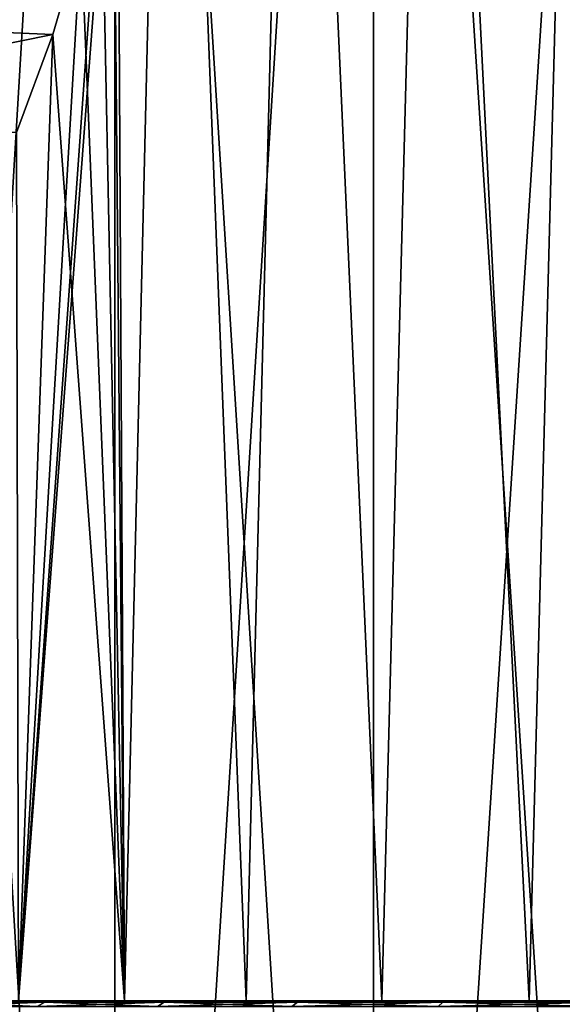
# Model space of a CAD drawing. Header units: metres. Extents: x -109 to 109, y -78 to 121.
# Tile 298 of 656: x -82.26 to -79.59, y 97.41 to 102.24. Entities that reach past the tile are written whole.
import ezdxf

# ---------------------------------------------------------------- set-up
doc = ezdxf.new("R2010")
doc.units = ezdxf.units.M
doc.layers.add('solid_508554_SW0001', color=7, linetype='CONTINUOUS')

msp = doc.modelspace()

# ---------------------------------------------------------------- linework, layer by layer
at = {"layer": 'solid_508554_SW0001'}
for points in [[(-83.000015, 109.825623, -20.74168), (-82.999992, 89.525627, -20.741665), (-81.787567, 89.525627, -20.123905)], [(-83.000015, 109.825623, -20.74168), (-81.787567, 89.525627, -20.123905), (-81.787582, 109.825623, -20.123913)], [(-81.787582, 109.825623, -43.876087), (-82.999992, 89.525627, -43.258335), (-83.000015, 109.825623, -43.25832)], [(-81.787582, 109.825623, -43.876087), (-81.787567, 89.525627, -43.876095), (-82.999992, 89.525627, -43.258335)], [(-81.787582, 109.825623, -20.123913), (-81.787567, 89.525627, -20.123905), (-80.517212, 89.525627, -19.636263)], [(-81.787582, 109.825623, -20.123913), (-80.517212, 89.525627, -19.636263), (-80.517212, 109.825623, -19.636263)], [(-80.517212, 109.825623, -44.363735), (-81.787567, 89.525627, -43.876095), (-81.787582, 109.825623, -43.876087)], [(-80.517212, 109.825623, -44.363735), (-80.517212, 89.525627, -44.363735), (-81.787567, 89.525627, -43.876095)], [(-80.517212, 109.825623, -19.636263), (-80.517212, 89.525627, -19.636263), (-79.20285, 89.525627, -19.284081)], [(-80.517212, 109.825623, -19.636263), (-79.20285, 89.525627, -19.284081), (-79.202827, 109.825623, -19.284077)], [(-79.202827, 109.825623, -44.715923), (-79.20285, 89.525627, -44.715919), (-80.517212, 89.525627, -44.363735)], [(-79.202827, 109.825623, -44.715923), (-80.517212, 89.525627, -44.363735), (-80.517212, 109.825623, -44.363735)], [(-81.739471, 97.425629, -36.641975), (-81.514572, 106.925629, -36.88406), (-81.77636, 104.025627, -36.599998)], [(-81.77636, 104.025627, -27.4), (-81.514572, 106.925629, -27.11594), (-81.739471, 97.425629, -27.358027)], [(-81.739471, 97.425629, -36.641975), (-81.141975, 97.425629, -37.239468), (-81.514572, 106.925629, -36.88406)], [(-81.514572, 106.925629, -27.11594), (-81.141975, 97.425629, -26.760532), (-81.739471, 97.425629, -27.358027)], [(-81.141975, 97.425629, -37.239468), (-80.901939, 106.925629, -37.442696), (-81.514572, 106.925629, -36.88406)], [(-80.901939, 106.925629, -26.557302), (-81.141975, 97.425629, -26.760532), (-81.514572, 106.925629, -27.11594)], [(-81.141975, 97.425629, -37.239468), (-80.47641, 97.425629, -37.760921), (-80.901939, 106.925629, -37.442696)], [(-80.901939, 106.925629, -26.557302), (-80.47641, 97.425629, -26.239079), (-81.141975, 97.425629, -26.760532)], [(-80.47641, 97.425629, -37.760921), (-80.227898, 106.925629, -37.924763), (-80.901939, 106.925629, -37.442696)], [(-80.227898, 106.925629, -26.075237), (-80.47641, 97.425629, -26.239079), (-80.901939, 106.925629, -26.557302)], [(-80.47641, 97.425629, -37.760921), (-79.752998, 97.425629, -38.198223), (-80.227898, 106.925629, -37.924763)], [(-80.227898, 106.925629, -26.075237), (-79.752998, 97.425629, -25.801779), (-80.47641, 97.425629, -26.239079)], [(-79.752998, 97.425629, -38.198223), (-79.501686, 106.925629, -38.323757), (-80.227898, 106.925629, -37.924763)], [(-79.501686, 106.925629, -25.676243), (-79.752998, 97.425629, -25.801779), (-80.227898, 106.925629, -26.075237)], [(-79.752998, 97.425629, -38.198223), (-78.982368, 97.425629, -38.545067), (-79.501686, 106.925629, -38.323757)], [(-79.501686, 106.925629, -25.676243), (-78.982368, 97.425629, -25.454935), (-79.752998, 97.425629, -25.801779)], [(-81.795609, 103.574554, -36.577835), (-81.739471, 97.425629, -36.641975), (-81.77636, 104.025627, -36.599998)], [(-81.795601, 103.574562, -27.422165), (-81.77636, 104.025627, -27.4), (-81.739471, 97.425629, -27.358027)], [(-81.795601, 103.574562, -27.422165), (-81.739471, 97.425629, -27.358027), (-82.260918, 97.425629, -28.023594)], [(-81.853981, 103.117241, -27.490574), (-81.795601, 103.574562, -27.422165), (-82.260918, 97.425629, -28.023594)], [(-81.795609, 103.574554, -36.577835), (-81.853981, 103.11721, -36.509422), (-81.739471, 97.425629, -36.641975)], [(-81.952919, 102.649223, -27.610735), (-81.853981, 103.117241, -27.490574), (-82.260918, 97.425629, -28.023594)], [(-81.853981, 103.11721, -36.509422), (-81.952927, 102.649193, -36.389256), (-81.739471, 97.425629, -36.641975)], [(-84.300003, 102.265282, -27.750154), (-81.952919, 102.649223, -27.610735), (-82.092957, 102.17057, -27.790623)], [(-84.300003, 102.265282, -36.249847), (-82.092964, 102.170547, -36.209366), (-81.952927, 102.649193, -36.389256)], [(-82.092957, 102.17057, -27.790623), (-81.952919, 102.649223, -27.610735), (-82.260918, 97.425629, -28.023594)], [(-81.952927, 102.649193, -36.389256), (-82.092964, 102.170547, -36.209366), (-81.739471, 97.425629, -36.641975)], [(-84.300003, 102.265282, -36.249847), (-84.300003, 101.725624, -35.983715), (-82.092964, 102.170547, -36.209366)], [(-84.300003, 101.725624, -28.016283), (-84.300003, 102.265282, -27.750154), (-82.092957, 102.17057, -27.790623)], [(-84.300003, 101.725624, -28.016283), (-82.092957, 102.17057, -27.790623), (-82.270462, 101.689354, -28.037449)], [(-84.300003, 101.725624, -35.983715), (-82.27047, 101.689331, -35.962536), (-82.092964, 102.170547, -36.209366)], [(-82.092964, 102.170547, -36.209366), (-82.27047, 101.689331, -35.962536), (-82.260918, 97.425629, -35.976406)], [(-82.270462, 101.689354, -28.037449), (-82.092957, 102.17057, -27.790623), (-82.260918, 97.425629, -28.023594)], [(-82.092964, 102.170547, -36.209366), (-82.260918, 97.425629, -35.976406), (-81.739471, 97.425629, -36.641975)], [(-82.642311, 97.418808, -36.03986), (-82.682648, 97.398804, -36.066391), (-82.168762, 97.398804, -36.756657)], [(-82.131775, 97.418808, -27.274378), (-82.168762, 97.398804, -27.243343), (-82.682648, 97.398804, -27.933609)], [(-82.642311, 97.418808, -27.96014), (-82.131775, 97.418808, -27.274378), (-82.682648, 97.398804, -27.933609)], [(-82.131775, 97.418808, -36.725624), (-82.510468, 97.425629, -36.142982), (-82.642311, 97.418808, -36.03986)], [(-82.642311, 97.418808, -27.96014), (-82.51046, 97.425629, -27.857016), (-82.249107, 97.425629, -27.501364)], [(-82.642311, 97.418808, -27.96014), (-82.249107, 97.425629, -27.501364), (-82.131775, 97.418808, -27.274378)], [(-82.131775, 97.418808, -36.725624), (-82.642311, 97.418808, -36.03986), (-82.168762, 97.398804, -36.756657)], [(-82.510468, 97.425629, -36.142982), (-82.249115, 97.425629, -36.498631), (-82.260918, 97.425629, -35.976406)], [(-82.131775, 97.418808, -36.725624), (-82.249115, 97.425629, -36.498631), (-82.510468, 97.425629, -36.142982)], [(-81.739471, 97.425629, -27.358027), (-82.249107, 97.425629, -27.501364), (-82.51046, 97.425629, -27.857016)], [(-82.260918, 97.425629, -28.023594), (-81.739471, 97.425629, -27.358027), (-82.51046, 97.425629, -27.857016)], [(-82.249115, 97.425629, -36.498631), (-81.739471, 97.425629, -36.641975), (-82.260918, 97.425629, -35.976406)], [(-82.249115, 97.425629, -36.498631), (-81.966766, 97.425629, -36.837818), (-81.739471, 97.425629, -36.641975)], [(-82.131775, 97.418808, -36.725624), (-81.966766, 97.425629, -36.837818), (-82.249115, 97.425629, -36.498631)], [(-81.739471, 97.425629, -27.358027), (-81.966759, 97.425629, -27.162178), (-82.249107, 97.425629, -27.501364)], [(-82.131775, 97.418808, -27.274378), (-82.249107, 97.425629, -27.501364), (-81.966759, 97.425629, -27.162178)], [(-82.131775, 97.418808, -36.725624), (-82.168762, 97.398804, -36.756657), (-81.578217, 97.398804, -37.382599)], [(-81.54509, 97.418808, -26.652521), (-81.578217, 97.398804, -26.617401), (-82.168762, 97.398804, -27.243343)], [(-82.131775, 97.418808, -27.274378), (-81.54509, 97.418808, -26.652521), (-82.168762, 97.398804, -27.243343)], [(-81.54509, 97.418808, -37.347481), (-81.966766, 97.425629, -36.837818), (-82.131775, 97.418808, -36.725624)], [(-82.131775, 97.418808, -27.274378), (-81.966759, 97.425629, -27.162178), (-81.664482, 97.425629, -26.840723)], [(-82.131775, 97.418808, -27.274378), (-81.664482, 97.425629, -26.840723), (-81.54509, 97.418808, -26.652521)], [(-81.54509, 97.418808, -37.347481), (-82.131775, 97.418808, -36.725624), (-81.578217, 97.398804, -37.382599)], [(-81.966766, 97.425629, -36.837818), (-81.664482, 97.425629, -37.159275), (-81.739471, 97.425629, -36.641975)], [(-81.54509, 97.418808, -37.347481), (-81.664482, 97.425629, -37.159275), (-81.966766, 97.425629, -36.837818)], [(-81.141975, 97.425629, -26.760532), (-81.664482, 97.425629, -26.840723), (-81.966759, 97.425629, -27.162178)], [(-81.739471, 97.425629, -27.358027), (-81.141975, 97.425629, -26.760532), (-81.966759, 97.425629, -27.162178)], [(-81.664482, 97.425629, -37.159275), (-81.141975, 97.425629, -37.239468), (-81.739471, 97.425629, -36.641975)], [(-81.664482, 97.425629, -37.159275), (-81.343361, 97.425629, -37.461857), (-81.141975, 97.425629, -37.239468)], [(-81.54509, 97.418808, -37.347481), (-81.343361, 97.425629, -37.461857), (-81.664482, 97.425629, -37.159275)], [(-81.141975, 97.425629, -26.760532), (-81.343353, 97.425629, -26.538141), (-81.664482, 97.425629, -26.840723)], [(-81.54509, 97.418808, -26.652521), (-81.664482, 97.425629, -26.840723), (-81.343353, 97.425629, -26.538141)], [(-81.54509, 97.418808, -37.347481), (-81.578217, 97.398804, -37.382599), (-80.918999, 97.398804, -37.935749)], [(-80.890167, 97.418808, -26.10298), (-80.918999, 97.398804, -26.064253), (-81.578217, 97.398804, -26.617401)], [(-81.54509, 97.418808, -26.652521), (-80.890167, 97.418808, -26.10298), (-81.578217, 97.398804, -26.617401)], [(-80.890167, 97.418808, -37.897018), (-81.343361, 97.425629, -37.461857), (-81.54509, 97.418808, -37.347481)], [(-81.54509, 97.418808, -26.652521), (-81.343353, 97.425629, -26.538141), (-81.004532, 97.425629, -26.255508)], [(-81.54509, 97.418808, -26.652521), (-81.004532, 97.425629, -26.255508), (-80.890167, 97.418808, -26.10298)], [(-80.890167, 97.418808, -37.897018), (-81.54509, 97.418808, -37.347481), (-80.918999, 97.398804, -37.935749)], [(-81.343361, 97.425629, -37.461857), (-81.004532, 97.425629, -37.744488), (-81.141975, 97.425629, -37.239468)], [(-80.890167, 97.418808, -37.897018), (-81.004532, 97.425629, -37.744488), (-81.343361, 97.425629, -37.461857)], [(-80.47641, 97.425629, -26.239079), (-81.004532, 97.425629, -26.255508), (-81.343353, 97.425629, -26.538141)], [(-81.141975, 97.425629, -26.760532), (-80.47641, 97.425629, -26.239079), (-81.343353, 97.425629, -26.538141)], [(-81.004532, 97.425629, -37.744488), (-80.47641, 97.425629, -37.760921), (-81.141975, 97.425629, -37.239468)], [(-81.004532, 97.425629, -37.744488), (-80.649239, 97.425629, -38.006149), (-80.47641, 97.425629, -37.760921)], [(-80.890167, 97.418808, -37.897018), (-80.649239, 97.425629, -38.006149), (-81.004532, 97.425629, -37.744488)], [(-80.47641, 97.425629, -26.239079), (-80.649239, 97.425629, -25.993849), (-81.004532, 97.425629, -26.255508)], [(-80.890167, 97.418808, -26.10298), (-81.004532, 97.425629, -26.255508), (-80.649239, 97.425629, -25.993849)], [(-80.890167, 97.418808, -37.897018), (-80.918999, 97.398804, -37.935749), (-80.20002, 97.398804, -38.408627)], [(-80.17588, 97.418808, -25.633186), (-80.20002, 97.398804, -25.591373), (-80.918999, 97.398804, -26.064253)], [(-80.890167, 97.418808, -26.10298), (-80.17588, 97.418808, -25.633186), (-80.918999, 97.398804, -26.064253)], [(-80.17588, 97.418808, -38.366814), (-80.649239, 97.425629, -38.006149), (-80.890167, 97.418808, -37.897018)], [(-80.890167, 97.418808, -26.10298), (-80.649239, 97.425629, -25.993849), (-80.278778, 97.425629, -25.754133)], [(-80.890167, 97.418808, -26.10298), (-80.278778, 97.425629, -25.754133), (-80.17588, 97.418808, -25.633186)], [(-80.17588, 97.418808, -38.366814), (-80.890167, 97.418808, -37.897018), (-80.20002, 97.398804, -38.408627)], [(-80.649239, 97.425629, -38.006149), (-79.752998, 97.425629, -38.198223), (-80.47641, 97.425629, -37.760921)], [(-80.649239, 97.425629, -38.006149), (-80.278778, 97.425629, -38.245865), (-79.752998, 97.425629, -38.198223)], [(-80.17588, 97.418808, -38.366814), (-80.278778, 97.425629, -38.245865), (-80.649239, 97.425629, -38.006149)], [(-79.752998, 97.425629, -25.801779), (-80.278778, 97.425629, -25.754133), (-80.649239, 97.425629, -25.993849)], [(-80.47641, 97.425629, -26.239079), (-79.752998, 97.425629, -25.801779), (-80.649239, 97.425629, -25.993849)], [(-80.278778, 97.425629, -38.245865), (-79.894524, 97.425629, -38.462757), (-79.752998, 97.425629, -38.198223)], [(-80.17588, 97.418808, -38.366814), (-79.894524, 97.425629, -38.462757), (-80.278778, 97.425629, -38.245865)], [(-78.982368, 97.425629, -25.454935), (-79.894516, 97.425629, -25.537241), (-80.278778, 97.425629, -25.754133)], [(-80.17588, 97.418808, -25.633186), (-80.278778, 97.425629, -25.754133), (-79.894516, 97.425629, -25.537241)], [(-79.752998, 97.425629, -25.801779), (-78.982368, 97.425629, -25.454935), (-80.278778, 97.425629, -25.754133)], [(-80.17588, 97.418808, -38.366814), (-80.20002, 97.398804, -38.408627), (-79.431007, 97.398804, -38.794842)], [(-79.411888, 97.418808, -25.249493), (-79.431007, 97.398804, -25.205158), (-80.20002, 97.398804, -25.591373)], [(-80.17588, 97.418808, -25.633186), (-79.411888, 97.418808, -25.249493), (-80.20002, 97.398804, -25.591373)], [(-79.411888, 97.418808, -38.750507), (-79.894524, 97.425629, -38.462757), (-80.17588, 97.418808, -38.366814)], [(-80.17588, 97.418808, -25.633186), (-79.894516, 97.425629, -25.537241), (-79.497856, 97.425629, -25.343962)], [(-80.17588, 97.418808, -25.633186), (-79.497856, 97.425629, -25.343962), (-79.411888, 97.418808, -25.249493)], [(-79.411888, 97.418808, -38.750507), (-80.17588, 97.418808, -38.366814), (-79.431007, 97.398804, -38.794842)], [(-79.894524, 97.425629, -38.462757), (-78.982368, 97.425629, -38.545067), (-79.752998, 97.425629, -38.198223)], [(-79.894524, 97.425629, -38.462757), (-79.497864, 97.425629, -38.656036), (-78.982368, 97.425629, -38.545067)], [(-79.411888, 97.418808, -38.750507), (-79.497864, 97.425629, -38.656036), (-79.894524, 97.425629, -38.462757)], [(-78.982368, 97.425629, -25.454935), (-79.497856, 97.425629, -25.343962), (-79.894516, 97.425629, -25.537241)]]:
    msp.add_3dface(points, dxfattribs=at)

doc.saveas('drawing.dxf')
